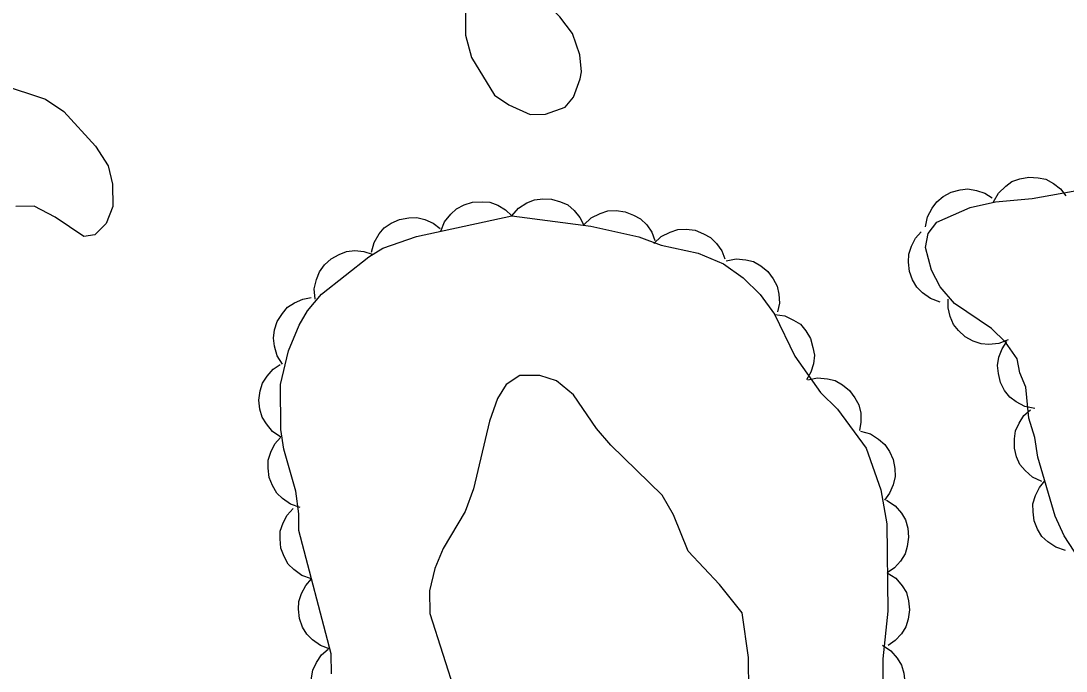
# Model space of a CAD drawing. Extents: x 282461 to 284471, y 5554090 to 5557646.
# Drawn here: x 283200.28 to 283243.46, y 5556765.24 to 5556792.09 of the extents above; entities that cross this region are included whole.
import ezdxf

# ---------------------------------------------------------------- set-up
doc = ezdxf.new("R2010")
doc.units = 0
doc.layers.add('Niveau 2', color=7, linetype='Continuous')
doc.layers.add('Niveau 44', color=7, linetype='Continuous')

msp = doc.modelspace()

# ---------------------------------------------------------------- linework, layer by layer
at = {"layer": 'Niveau 2'}
for points in [[(283223.37, 5556790.69), (283223.07, 5556791.56), (283222.54, 5556792.25), (283221.83, 5556792.94), (283220.19, 5556793.96), (283219.55, 5556794.01), (283219.15, 5556793.78), (283218.8, 5556793.25), (283218.64, 5556792.49), (283218.65, 5556791.5), (283218.89, 5556790.58), (283219.84, 5556789.02), (283220.43, 5556788.62), (283221.31, 5556788.22), (283221.95, 5556788.23), (283222.76, 5556788.53), (283223.1, 5556788.94), (283223.38, 5556789.7), (283223.44, 5556789.99), (283223.37, 5556790.69)], [(283199.43, 5556789.48), (283201.3, 5556788.86), (283202.06, 5556788.35), (283203.36, 5556786.91), (283203.89, 5556786.1), (283204.07, 5556785.35), (283204.08, 5556784.42), (283203.8, 5556783.72), (283203.34, 5556783.25), (283202.88, 5556783.18), (283201.7, 5556783.98), (283200.83, 5556784.44), (283200.07, 5556784.43)], [(283230.37, 5556763), (283230.34, 5556765.8), (283230.08, 5556767.65), (283229.14, 5556768.81), (283227.84, 5556770.19), (283227.24, 5556771.69), (283226.77, 5556772.5), (283224.65, 5556774.57), (283224.06, 5556775.26), (283223.11, 5556776.65), (283222.41, 5556777.22), (283221.71, 5556777.45), (283220.89, 5556777.44), (283220.32, 5556777.08), (283219.97, 5556776.5), (283219.63, 5556775.56), (283218.97, 5556772.76), (283218.63, 5556771.83), (283217.72, 5556770.3), (283217.38, 5556769.48), (283217.16, 5556768.55), (283217.17, 5556767.62), (283218.25, 5556764.26)]]:
    msp.add_lwpolyline(points, dxfattribs=at)
at = {"layer": 'Niveau 44'}
for points in [[(283240.46, 5556784.61), (283240.66, 5556784.98), (283240.96, 5556785.26), (283241.22, 5556785.46), (283241.55, 5556785.57), (283241.92, 5556785.64), (283242.3, 5556785.61), (283242.62, 5556785.55), (283242.93, 5556785.38), (283243.22, 5556785.15), (283243.45, 5556784.87)], [(283237.65, 5556783.58), (283237.73, 5556783.99), (283237.92, 5556784.35), (283238.11, 5556784.62), (283238.38, 5556784.84), (283238.71, 5556785.02), (283239.08, 5556785.11), (283239.4, 5556785.15), (283239.75, 5556785.09), (283240.1, 5556784.97), (283240.4, 5556784.78)], [(283244.2, 5556769.56), (283243.37, 5556770.83), (283243.01, 5556771.64), (283242.29, 5556774.07), (283242.16, 5556774.88), (283241.92, 5556775.69), (283241.79, 5556776.97), (283241.55, 5556777.55), (283241.43, 5556778.13), (283240.95, 5556778.82), (283240.37, 5556779.39), (283238.84, 5556780.42), (283238.25, 5556781.11), (283237.9, 5556781.8), (283237.65, 5556782.73), (283237.76, 5556783.31), (283238.11, 5556783.78), (283239.49, 5556784.38), (283240.54, 5556784.62), (283242.05, 5556784.75), (283244.13, 5556785.13)], [(283217.63, 5556783.4), (283217.78, 5556783.79), (283218.04, 5556784.11), (283218.28, 5556784.33), (283218.59, 5556784.49), (283218.94, 5556784.6), (283219.33, 5556784.62), (283219.65, 5556784.6), (283219.98, 5556784.48), (283220.3, 5556784.29), (283220.56, 5556784.04)], [(283220.56, 5556784.04), (283220.84, 5556784.35), (283221.18, 5556784.57), (283221.49, 5556784.7), (283221.84, 5556784.74), (283222.2, 5556784.73), (283222.57, 5556784.61), (283222.87, 5556784.49), (283223.14, 5556784.26), (283223.37, 5556783.97), (283223.54, 5556783.65)], [(283213.11, 5556765.13), (283213.1, 5556765.95), (283211.76, 5556771.04), (283211.76, 5556771.74), (283211.63, 5556772.67), (283211.14, 5556774.4), (283211.02, 5556775.22), (283211, 5556777.07), (283211.33, 5556778.47), (283211.78, 5556779.52), (283212.12, 5556780.11), (283212.7, 5556780.81), (283214.65, 5556782.35), (283215.23, 5556782.7), (283216.62, 5556783.18), (283220.56, 5556784.04)], [(283220.56, 5556784.04), (283223.82, 5556783.61), (283225.8, 5556783.17), (283226.73, 5556782.83), (283228.25, 5556782.5), (283229.3, 5556782.05), (283230.12, 5556781.48), (283230.82, 5556780.79), (283231.41, 5556779.98), (283232.25, 5556778.25), (283233.31, 5556776.75), (283234.01, 5556776.06), (283235.2, 5556774.45), (283235.8, 5556772.72), (283236.05, 5556771.32), (283236.09, 5556767.72), (283235.88, 5556765.75), (283235.9, 5556763.89)], [(283223.54, 5556783.67), (283223.84, 5556783.96), (283224.21, 5556784.14), (283224.52, 5556784.25), (283224.87, 5556784.26), (283225.24, 5556784.21), (283225.59, 5556784.07), (283225.88, 5556783.91), (283226.13, 5556783.66), (283226.34, 5556783.36), (283226.47, 5556783.02)], [(283214.76, 5556782.54), (283214.87, 5556782.94), (283215.08, 5556783.29), (283215.29, 5556783.54), (283215.58, 5556783.74), (283215.92, 5556783.89), (283216.3, 5556783.95), (283216.63, 5556783.97), (283216.97, 5556783.88), (283217.31, 5556783.73), (283217.6, 5556783.52)], [(283226.43, 5556782.89), (283226.73, 5556783.18), (283227.1, 5556783.37), (283227.41, 5556783.47), (283227.76, 5556783.49), (283228.13, 5556783.44), (283228.48, 5556783.3), (283228.77, 5556783.15), (283229.02, 5556782.9), (283229.23, 5556782.59), (283229.36, 5556782.26)], [(283238.25, 5556780.48), (283237.86, 5556780.62), (283237.53, 5556780.86), (283237.29, 5556781.09), (283237.11, 5556781.39), (283236.99, 5556781.74), (283236.95, 5556782.12), (283236.96, 5556782.45), (283237.07, 5556782.78), (283237.24, 5556783.11), (283237.47, 5556783.38)], [(283212.44, 5556780.6), (283212.4, 5556781.02), (283212.49, 5556781.41), (283212.61, 5556781.72), (283212.82, 5556782.01), (283213.09, 5556782.26), (283213.43, 5556782.44), (283213.73, 5556782.57), (283214.08, 5556782.6), (283214.45, 5556782.57), (283214.79, 5556782.46)], [(283229.41, 5556782.18), (283229.82, 5556782.26), (283230.22, 5556782.22), (283230.54, 5556782.15), (283230.85, 5556781.97), (283231.13, 5556781.74), (283231.36, 5556781.43), (283231.52, 5556781.14), (283231.59, 5556780.8), (283231.61, 5556780.43), (283231.54, 5556780.08)], [(283211.09, 5556777.91), (283210.87, 5556778.26), (283210.75, 5556778.66), (283210.71, 5556778.98), (283210.76, 5556779.33), (283210.87, 5556779.68), (283211.08, 5556780), (283211.29, 5556780.26), (283211.58, 5556780.45), (283211.92, 5556780.6), (283212.27, 5556780.67)], [(283241.06, 5556778.92), (283240.68, 5556778.77), (283240.27, 5556778.73), (283239.94, 5556778.75), (283239.61, 5556778.86), (283239.29, 5556779.04), (283239.01, 5556779.3), (283238.8, 5556779.55), (283238.66, 5556779.88), (283238.58, 5556780.24), (283238.58, 5556780.6)], [(283231.42, 5556779.97), (283231.83, 5556779.91), (283232.2, 5556779.73), (283232.48, 5556779.56), (283232.71, 5556779.29), (283232.9, 5556778.97), (283233, 5556778.6), (283233.06, 5556778.28), (283233.02, 5556777.93), (283232.91, 5556777.58), (283232.73, 5556777.27)], [(283242.16, 5556776.08), (283241.75, 5556776.16), (283241.39, 5556776.36), (283241.13, 5556776.55), (283240.91, 5556776.83), (283240.74, 5556777.16), (283240.66, 5556777.53), (283240.62, 5556777.86), (283240.68, 5556778.2), (283240.81, 5556778.55), (283241.01, 5556778.85)], [(283211.02, 5556774.9), (283210.67, 5556775.13), (283210.42, 5556775.45), (283210.24, 5556775.73), (283210.15, 5556776.06), (283210.11, 5556776.43), (283210.17, 5556776.81), (283210.26, 5556777.13), (283210.45, 5556777.42), (283210.7, 5556777.7), (283210.99, 5556777.9)], [(283232.78, 5556777.27), (283233.19, 5556777.35), (283233.6, 5556777.31), (283233.92, 5556777.24), (283234.22, 5556777.06), (283234.51, 5556776.83), (283234.73, 5556776.52), (283234.89, 5556776.23), (283234.97, 5556775.89), (283234.98, 5556775.52), (283234.92, 5556775.17)], [(283242.45, 5556773.07), (283242.07, 5556773.25), (283241.77, 5556773.52), (283241.55, 5556773.77), (283241.41, 5556774.09), (283241.32, 5556774.45), (283241.32, 5556774.83), (283241.36, 5556775.16), (283241.51, 5556775.48), (283241.71, 5556775.79), (283241.98, 5556776.03)], [(283234.96, 5556775.14), (283235.37, 5556775.03), (283235.71, 5556774.81), (283235.97, 5556774.6), (283236.16, 5556774.31), (283236.31, 5556773.98), (283236.38, 5556773.6), (283236.4, 5556773.27), (283236.31, 5556772.93), (283236.16, 5556772.59), (283235.95, 5556772.3)], [(283211.82, 5556772), (283211.42, 5556772.13), (283211.09, 5556772.37), (283210.85, 5556772.59), (283210.67, 5556772.9), (283210.54, 5556773.24), (283210.5, 5556773.62), (283210.49, 5556773.95), (283210.6, 5556774.28), (283210.77, 5556774.62), (283211, 5556774.89)], [(283243.43, 5556770.22), (283243.03, 5556770.35), (283242.7, 5556770.58), (283242.45, 5556770.8), (283242.27, 5556771.1), (283242.13, 5556771.44), (283242.09, 5556771.82), (283242.08, 5556772.15), (283242.19, 5556772.49), (283242.35, 5556772.82), (283242.58, 5556773.1)], [(283212.28, 5556769.05), (283211.89, 5556769.19), (283211.56, 5556769.43), (283211.32, 5556769.66), (283211.15, 5556769.97), (283211.02, 5556770.31), (283210.99, 5556770.7), (283210.99, 5556771.02), (283211.11, 5556771.36), (283211.28, 5556771.68), (283211.52, 5556771.96)], [(283236.04, 5556772.3), (283236.39, 5556772.07), (283236.65, 5556771.76), (283236.82, 5556771.48), (283236.92, 5556771.14), (283236.95, 5556770.77), (283236.89, 5556770.39), (283236.81, 5556770.08), (283236.62, 5556769.78), (283236.37, 5556769.5), (283236.07, 5556769.3)], [(283236.07, 5556769.3), (283236.42, 5556769.07), (283236.68, 5556768.76), (283236.86, 5556768.48), (283236.95, 5556768.14), (283236.99, 5556767.77), (283236.93, 5556767.39), (283236.84, 5556767.07), (283236.65, 5556766.78), (283236.4, 5556766.5), (283236.11, 5556766.3)], [(283213.05, 5556766.15), (283212.65, 5556766.29), (283212.32, 5556766.53), (283212.09, 5556766.76), (283211.91, 5556767.06), (283211.79, 5556767.41), (283211.75, 5556767.79), (283211.76, 5556768.12), (283211.87, 5556768.45), (283212.05, 5556768.78), (283212.28, 5556769.05)], [(283235.87, 5556766.31), (283236.22, 5556766.08), (283236.48, 5556765.77), (283236.66, 5556765.49), (283236.75, 5556765.15), (283236.79, 5556764.78), (283236.73, 5556764.4), (283236.64, 5556764.08), (283236.45, 5556763.79), (283236.2, 5556763.51), (283235.91, 5556763.31)], [(283213.38, 5556763.18), (283213.01, 5556763.36), (283212.71, 5556763.64), (283212.5, 5556763.89), (283212.36, 5556764.22), (283212.28, 5556764.58), (283212.29, 5556764.96), (283212.34, 5556765.28), (283212.49, 5556765.6), (283212.7, 5556765.91), (283212.97, 5556766.15)]]:
    msp.add_lwpolyline(points, dxfattribs=at)

doc.saveas('drawing.dxf')
